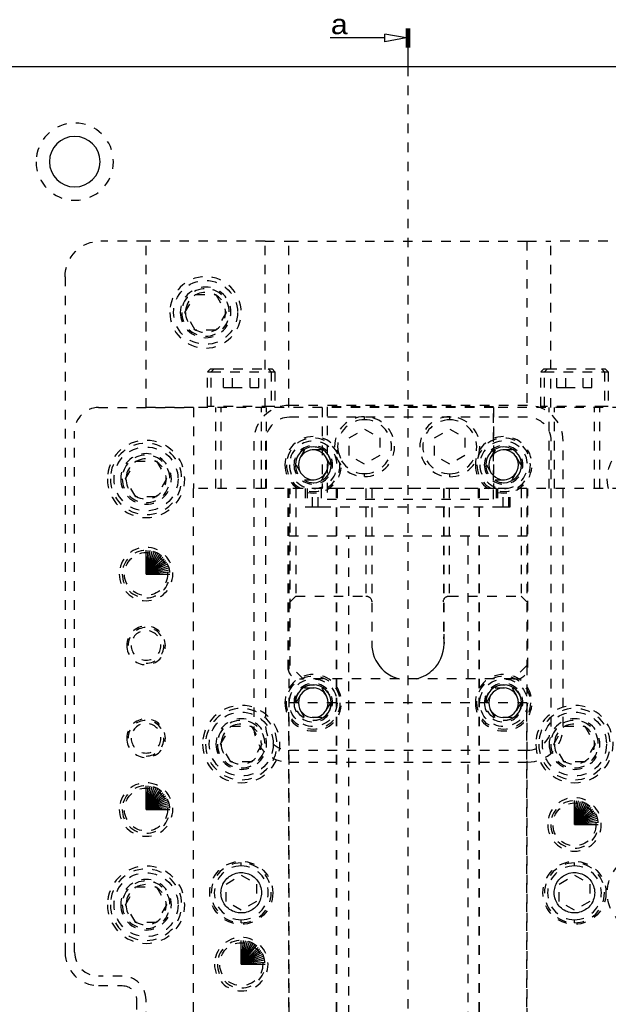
# Model space of a CAD drawing. Header units: inches. Extents: x 3 to 289, y 4 to 291.
# Tile 626 of 634: x 234.64 to 240.83, y 176.53 to 186.87. Entities that reach past the tile are written whole.
import ezdxf
from ezdxf.enums import TextEntityAlignment as Align

# ---------------------------------------------------------------- set-up
doc = ezdxf.new("R2010")
doc.units = ezdxf.units.IN
doc.header["$LTSCALE"] = 0.5
doc.header["$MEASUREMENT"] = 0
doc.linetypes.add('DIVIDE', pattern=[0.393701, 0.19685, -0.098425, 0, -0.098425])
doc.linetypes.add('HIDDEN', pattern=[0.225, 0.15, -0.075])
doc.layers.add('MFB', color=7, linetype='Continuous')
doc.layers.add('STR_INS', color=8, linetype='Continuous')
doc.styles.add('VERO2-Courier New', font='cour.ttf')

# ---------------------------------------------------------------- blocks, each defined once
blk = doc.blocks.new('ArrowheadSectionClosed')
at = {"color": 0}
for p, q in [((0, 0.02), (-1, 0.02)), ((0, 0.01), (-1, 0.01)), ((0, 0), (-1, 0)), ((0, -0.01), (-1, -0.01)), ((0, -0.02), (-1, -0.02)), ((-0.5, -0.02), (-0.7, -0.298)), ((-0.5, -0.02), (-0.3, -0.298)), ((-0.7, -0.298), (-0.3, -0.298)), ((-0.5, -0.298), (-0.5, -1))]:
    blk.add_line(p, q, dxfattribs=at)

msp = doc.modelspace()

# ---------------------------------------------------------------- linework, layer by layer
at = {"layer": 'MFB', "color": 254, "linetype": 'Continuous'}
msp.add_line((226.721, 186.382), (257.221, 186.382), dxfattribs=at)
at = {"layer": 'MFB', "color": 100, "linetype": 'DIVIDE'}
msp.add_line((238.72, 186.382), (238.72, 159.882), dxfattribs=at)
at = {"layer": 'MFB', "color": 254, "linetype": 'HIDDEN'}
for p, q in [((235.97, 184.548), (235.495, 184.548)), ((235.97, 182.798), (235.97, 184.548)), ((237.22, 184.548), (235.97, 184.548)), ((237.22, 182.798), (237.22, 184.548)), ((237.22, 184.548), (237.47, 184.548)), ((237.47, 184.548), (239.97, 184.548)), ((237.47, 182.798), (237.47, 184.548)), ((239.97, 184.548), (239.97, 182.798)), ((239.97, 184.548), (240.22, 184.548)), ((240.22, 182.798), (240.22, 184.548)), ((242.22, 184.548), (240.22, 184.548)), ((235.12, 184.173), (235.12, 177.073)), ((236.378, 183.798), (236.487, 183.986)), ((236.487, 183.986), (236.703, 183.986)), ((236.703, 183.986), (236.811, 183.798)), ((236.487, 183.611), (236.378, 183.798)), ((236.811, 183.798), (236.703, 183.611)), ((236.703, 183.611), (236.487, 183.611)), ((236.616, 183.173), (236.647, 183.204)), ((236.616, 182.81), (236.616, 183.173)), ((236.616, 183.173), (236.655, 183.173)), ((236.647, 183.204), (236.686, 183.204)), ((236.655, 183.173), (236.686, 183.204)), ((236.655, 183.173), (237.285, 183.173)), ((236.655, 182.81), (236.655, 183.173)), ((236.686, 183.204), (237.253, 183.204)), ((236.785, 183.007), (236.785, 183.204)), ((236.878, 183.007), (236.878, 183.204)), ((237.062, 183.007), (237.062, 183.204)), ((237.154, 183.007), (237.154, 183.204)), ((237.253, 183.204), (237.293, 183.204)), ((237.253, 183.204), (237.285, 183.173)), ((237.285, 183.173), (237.324, 183.173)), ((237.285, 183.173), (237.285, 182.81)), ((237.293, 183.204), (237.324, 183.173)), ((237.324, 183.173), (237.324, 182.81)), ((240.116, 183.173), (240.147, 183.204)), ((240.116, 182.81), (240.116, 183.173)), ((240.116, 183.173), (240.155, 183.173)), ((240.147, 183.204), (240.186, 183.204)), ((240.155, 183.173), (240.186, 183.204)), ((240.155, 183.173), (240.785, 183.173)), ((240.155, 182.81), (240.155, 183.173)), ((240.186, 183.204), (240.753, 183.204)), ((240.285, 183.007), (240.285, 183.204)), ((240.378, 183.007), (240.378, 183.204)), ((240.562, 183.007), (240.562, 183.204)), ((240.654, 183.007), (240.654, 183.204)), ((240.753, 183.204), (240.793, 183.204)), ((240.753, 183.204), (240.785, 183.173)), ((240.785, 183.173), (240.824, 183.173)), ((240.785, 183.173), (240.785, 182.81)), ((240.793, 183.204), (240.824, 183.173)), ((240.824, 183.173), (240.824, 182.81)), ((236.785, 183.007), (236.878, 183.007)), ((236.878, 183.007), (237.062, 183.007)), ((237.062, 183.007), (237.154, 183.007)), ((240.285, 183.007), (240.378, 183.007)), ((240.378, 183.007), (240.562, 183.007)), ((240.562, 183.007), (240.654, 183.007)), ((235.47, 182.798), (236.47, 182.798)), ((236.47, 182.798), (235.97, 182.798)), ((237.82, 182.798), (236.47, 182.798)), ((236.47, 182.798), (236.47, 181.948)), ((236.655, 182.81), (236.616, 182.81)), ((237.285, 182.81), (236.655, 182.81)), ((236.704, 181.948), (236.704, 182.798)), ((236.759, 181.948), (236.759, 182.798)), ((237.181, 181.948), (237.181, 182.798)), ((237.236, 181.948), (237.236, 182.798)), ((237.324, 182.81), (237.285, 182.81)), ((239.976, 182.821), (237.476, 182.821)), ((237.82, 182.798), (237.82, 181.948)), ((239.62, 182.798), (237.82, 182.798)), ((237.872, 182.806), (237.872, 181.836)), ((239.62, 182.806), (237.872, 182.806)), ((239.62, 181.836), (239.62, 182.806)), ((239.62, 182.798), (239.62, 181.948)), ((240.97, 182.798), (239.62, 182.798)), ((240.155, 182.81), (240.116, 182.81)), ((240.785, 182.81), (240.155, 182.81)), ((240.204, 181.948), (240.204, 182.798)), ((240.259, 181.948), (240.259, 182.798)), ((240.681, 181.948), (240.681, 182.798)), ((240.736, 181.948), (240.736, 182.798)), ((240.824, 182.81), (240.785, 182.81)), ((239.976, 182.696), (237.476, 182.696)), ((238.265, 182.67), (238.265, 182.702)), ((239.16, 182.67), (239.16, 182.701)), ((235.22, 177.073), (235.22, 182.548)), ((238.105, 182.479), (238.265, 182.571)), ((238.265, 182.571), (238.425, 182.479)), ((239, 182.479), (239.16, 182.571)), ((239.16, 182.571), (239.32, 182.479)), ((237.101, 182.446), (237.101, 179.446)), ((237.226, 182.446), (237.226, 179.446)), ((238.105, 182.295), (238.105, 182.479)), ((238.425, 182.479), (238.425, 182.295)), ((239, 182.294), (239, 182.479)), ((239.32, 182.479), (239.32, 182.294)), ((240.226, 179.446), (240.226, 182.446)), ((240.351, 179.446), (240.351, 182.446)), ((237.636, 182.352), (237.545, 182.196)), ((237.816, 182.352), (237.636, 182.352)), ((237.906, 182.196), (237.816, 182.352)), ((239.636, 182.352), (239.545, 182.196)), ((239.816, 182.352), (239.636, 182.352)), ((239.906, 182.196), (239.816, 182.352)), ((235.753, 182.048), (235.862, 182.236)), ((235.862, 182.236), (236.078, 182.236)), ((236.078, 182.236), (236.186, 182.048)), ((238.265, 182.202), (238.105, 182.295)), ((238.425, 182.295), (238.265, 182.202)), ((239.16, 182.202), (239, 182.294)), ((239.32, 182.294), (239.16, 182.202)), ((237.545, 182.196), (237.636, 182.04)), ((237.816, 182.04), (237.906, 182.196)), ((239.545, 182.196), (239.636, 182.04)), ((239.816, 182.04), (239.906, 182.196)), ((235.862, 181.861), (235.753, 182.048)), ((236.186, 182.048), (236.078, 181.861)), ((237.636, 182.04), (237.816, 182.04)), ((238.265, 182.072), (238.265, 182.103)), ((239.16, 182.071), (239.16, 182.103)), ((239.636, 182.04), (239.816, 182.04)), ((236.47, 175.448), (236.47, 181.948)), ((237.82, 181.948), (236.47, 181.948)), ((237.46, 181.948), (237.46, 180.066)), ((237.47, 181.948), (237.47, 175.448)), ((237.482, 180.086), (237.482, 181.946)), ((237.81, 181.946), (237.482, 181.946)), ((237.542, 181.946), (237.542, 180.816)), ((237.64, 181.946), (237.64, 181.756)), ((237.661, 181.946), (237.661, 181.756)), ((237.72, 181.756), (237.72, 181.946)), ((237.779, 181.756), (237.779, 181.946)), ((237.81, 181.946), (237.81, 181.756)), ((237.978, 181.946), (237.811, 181.946)), ((239.62, 181.948), (237.82, 181.948)), ((237.97, 181.948), (237.97, 175.448)), ((237.97, 175.448), (237.97, 181.948)), ((237.978, 181.946), (237.978, 181.756)), ((239.457, 181.946), (237.978, 181.946)), ((238.28, 181.946), (238.28, 180.816)), ((238.34, 181.946), (238.34, 180.316)), ((239.093, 181.946), (239.093, 180.39)), ((239.1, 181.446), (239.1, 181.946)), ((239.153, 181.946), (239.153, 180.816)), ((239.647, 181.946), (239.457, 181.946)), ((239.457, 181.946), (239.457, 181.756)), ((239.47, 181.948), (239.47, 175.448)), ((239.47, 175.448), (239.47, 181.948)), ((240.97, 181.948), (239.62, 181.948)), ((239.649, 181.946), (239.649, 181.756)), ((239.97, 181.946), (239.649, 181.946)), ((239.661, 181.946), (239.661, 181.756)), ((239.72, 181.756), (239.72, 181.946)), ((239.779, 181.756), (239.779, 181.946)), ((239.794, 181.756), (239.794, 181.946)), ((239.91, 181.946), (239.91, 180.816)), ((239.97, 181.948), (239.97, 181.946)), ((239.97, 181.946), (239.97, 180.086)), ((239.98, 180.066), (239.98, 181.948)), ((236.078, 181.861), (235.862, 181.861)), ((237.872, 181.836), (239.62, 181.836)), ((237.64, 181.756), (237.659, 181.756)), ((237.661, 181.756), (237.72, 181.756)), ((237.72, 181.756), (237.779, 181.756)), ((237.781, 181.756), (237.81, 181.756)), ((237.81, 181.756), (239.649, 181.756)), ((239.649, 181.756), (239.659, 181.756)), ((239.661, 181.756), (239.72, 181.756)), ((239.72, 181.756), (239.779, 181.756)), ((239.781, 181.756), (239.794, 181.756)), ((237.47, 181.448), (239.97, 181.448)), ((238.1, 175.818), (238.1, 181.448)), ((239.1, 180.446), (239.1, 181.446)), ((239.35, 181.448), (239.35, 175.818)), ((237.482, 180.756), (237.542, 180.816)), ((237.542, 180.816), (238.28, 180.816)), ((238.28, 180.816), (238.284, 180.816)), ((238.284, 180.816), (238.287, 180.816)), ((238.287, 180.816), (238.291, 180.815)), ((238.291, 180.815), (238.294, 180.815)), ((238.294, 180.815), (238.297, 180.814)), ((238.297, 180.814), (238.301, 180.813)), ((238.301, 180.813), (238.304, 180.811)), ((238.304, 180.811), (238.307, 180.81)), ((238.307, 180.81), (238.311, 180.807)), ((238.311, 180.807), (238.315, 180.805)), ((238.315, 180.805), (238.319, 180.802)), ((238.319, 180.802), (238.323, 180.798)), ((238.323, 180.798), (238.326, 180.795)), ((238.326, 180.795), (238.33, 180.79)), ((238.33, 180.79), (238.333, 180.785)), ((238.333, 180.785), (238.335, 180.779)), ((238.335, 180.779), (238.337, 180.773)), ((239.095, 180.773), (239.097, 180.779)), ((239.097, 180.779), (239.1, 180.784)), ((239.1, 180.784), (239.103, 180.79)), ((239.103, 180.79), (239.107, 180.795)), ((239.107, 180.795), (239.11, 180.798)), ((239.11, 180.798), (239.113, 180.802)), ((239.113, 180.802), (239.117, 180.805)), ((239.117, 180.805), (239.121, 180.807)), ((239.121, 180.807), (239.126, 180.81)), ((239.126, 180.81), (239.129, 180.811)), ((239.129, 180.811), (239.132, 180.813)), ((239.132, 180.813), (239.135, 180.814)), ((239.135, 180.814), (239.139, 180.815)), ((239.139, 180.815), (239.142, 180.815)), ((239.142, 180.815), (239.146, 180.816)), ((239.146, 180.816), (239.149, 180.816)), ((239.149, 180.816), (239.153, 180.816)), ((239.153, 180.816), (239.91, 180.816)), ((239.91, 180.816), (239.97, 180.756)), ((238.337, 180.773), (238.339, 180.768)), ((238.339, 180.768), (238.34, 180.762)), ((238.34, 180.762), (238.34, 180.756)), ((239.093, 180.762), (239.094, 180.768)), ((239.093, 180.756), (239.093, 180.762)), ((239.094, 180.768), (239.095, 180.773)), ((239.1, 180.318), (239.1, 180.446)), ((238.34, 180.316), (238.342, 180.28)), ((238.342, 180.28), (238.347, 180.244)), ((239.092, 180.236), (239.098, 180.274)), ((239.098, 180.274), (239.1, 180.313)), ((239.1, 180.313), (239.1, 180.318)), ((238.347, 180.244), (238.355, 180.209)), ((238.355, 180.209), (238.367, 180.174)), ((238.367, 180.174), (238.383, 180.14)), ((239.052, 180.131), (239.067, 180.161)), ((239.067, 180.161), (239.081, 180.198)), ((239.081, 180.198), (239.092, 180.236)), ((237.622, 179.946), (237.482, 180.086)), ((238.383, 180.14), (238.403, 180.107)), ((238.403, 180.107), (238.427, 180.075)), ((238.427, 180.075), (238.448, 180.051)), ((238.448, 180.051), (238.471, 180.029)), ((238.987, 180.046), (239.012, 180.073)), ((239.012, 180.073), (239.034, 180.102)), ((239.034, 180.102), (239.052, 180.131)), ((239.97, 180.086), (239.83, 179.946)), ((239.97, 180.086), (239.97, 175.448)), ((238.471, 180.029), (238.498, 180.008)), ((238.498, 180.008), (238.527, 179.989)), ((238.527, 179.989), (238.546, 179.978)), ((238.546, 179.978), (238.566, 179.969)), ((238.566, 179.969), (238.588, 179.96)), ((238.588, 179.96), (238.61, 179.952)), ((238.61, 179.952), (238.633, 179.946)), ((238.807, 179.946), (238.834, 179.954)), ((238.834, 179.954), (238.86, 179.963)), ((238.86, 179.963), (238.885, 179.974)), ((238.885, 179.974), (238.908, 179.986)), ((238.908, 179.986), (238.93, 180)), ((238.93, 180), (238.95, 180.014)), ((238.95, 180.014), (238.969, 180.03)), ((238.969, 180.03), (238.987, 180.046)), ((237.545, 179.696), (237.636, 179.852)), ((237.58, 179.946), (237.622, 179.946)), ((239.83, 179.946), (237.622, 179.946)), ((237.636, 179.852), (237.816, 179.852)), ((237.816, 179.852), (237.906, 179.696)), ((239.545, 179.696), (239.636, 179.852)), ((239.636, 179.852), (239.816, 179.852)), ((239.816, 179.852), (239.906, 179.696)), ((239.83, 179.946), (239.86, 179.946)), ((237.47, 179.698), (239.97, 179.698)), ((237.47, 174.698), (237.47, 179.698)), ((237.636, 179.54), (237.545, 179.696)), ((237.906, 179.696), (237.816, 179.54)), ((239.636, 179.54), (239.545, 179.696)), ((239.906, 179.696), (239.816, 179.54)), ((239.97, 174.698), (239.97, 179.698)), ((237.816, 179.54), (237.636, 179.54)), ((239.816, 179.54), (239.636, 179.54)), ((236.753, 179.261), (236.862, 179.448)), ((236.862, 179.448), (237.078, 179.448)), ((237.078, 179.448), (237.186, 179.261)), ((240.253, 179.261), (240.362, 179.448)), ((240.362, 179.448), (240.578, 179.448)), ((240.578, 179.448), (240.686, 179.261)), ((236.862, 179.073), (236.753, 179.261)), ((237.186, 179.261), (237.078, 179.073)), ((240.362, 179.073), (240.253, 179.261)), ((240.686, 179.261), (240.578, 179.073)), ((237.476, 179.196), (239.976, 179.196)), ((237.078, 179.073), (236.862, 179.073)), ((237.476, 179.071), (239.976, 179.071)), ((240.578, 179.073), (240.362, 179.073)), ((236.97, 177.982), (236.97, 178.013)), ((240.47, 177.982), (240.47, 178.013)), ((236.81, 177.79), (236.97, 177.883)), ((236.856, 177.878), (236.869, 177.885)), ((236.869, 177.885), (236.883, 177.892)), ((236.883, 177.892), (236.898, 177.898)), ((236.898, 177.898), (236.915, 177.904)), ((236.915, 177.904), (236.933, 177.908)), ((236.933, 177.908), (236.952, 177.91)), ((236.952, 177.91), (236.97, 177.911)), ((236.97, 177.911), (236.986, 177.91)), ((236.97, 177.883), (237.13, 177.79)), ((236.986, 177.91), (237.001, 177.908)), ((237.001, 177.908), (237.016, 177.906)), ((237.016, 177.906), (237.031, 177.902)), ((237.031, 177.902), (237.046, 177.897)), ((237.046, 177.897), (237.06, 177.89)), ((237.06, 177.89), (237.077, 177.882)), ((237.077, 177.882), (237.092, 177.872)), ((240.31, 177.79), (240.47, 177.883)), ((240.356, 177.878), (240.369, 177.885)), ((240.369, 177.885), (240.383, 177.892)), ((240.383, 177.892), (240.398, 177.898)), ((240.398, 177.898), (240.415, 177.904)), ((240.415, 177.904), (240.433, 177.908)), ((240.433, 177.908), (240.452, 177.91)), ((240.452, 177.91), (240.47, 177.911)), ((240.47, 177.911), (240.486, 177.91)), ((240.47, 177.883), (240.63, 177.79)), ((240.486, 177.91), (240.501, 177.908)), ((240.501, 177.908), (240.516, 177.906)), ((240.516, 177.906), (240.531, 177.902)), ((240.531, 177.902), (240.546, 177.897)), ((240.546, 177.897), (240.56, 177.89)), ((240.56, 177.89), (240.577, 177.882)), ((240.577, 177.882), (240.592, 177.872)), ((236.772, 177.774), (236.778, 177.789)), ((236.778, 177.789), (236.786, 177.805)), ((236.786, 177.805), (236.796, 177.82)), ((236.796, 177.82), (236.807, 177.835)), ((236.807, 177.835), (236.819, 177.849)), ((236.81, 177.606), (236.81, 177.79)), ((236.819, 177.849), (236.831, 177.859)), ((236.831, 177.859), (236.843, 177.869)), ((236.843, 177.869), (236.856, 177.878)), ((237.092, 177.872), (237.107, 177.861)), ((237.107, 177.861), (237.12, 177.849)), ((237.12, 177.849), (237.131, 177.837)), ((237.13, 177.79), (237.13, 177.606)), ((237.131, 177.837), (237.141, 177.825)), ((237.141, 177.825), (237.149, 177.812)), ((237.149, 177.812), (237.157, 177.799)), ((237.157, 177.799), (237.164, 177.785)), ((237.164, 177.785), (237.17, 177.77)), ((240.272, 177.774), (240.278, 177.789)), ((240.278, 177.789), (240.286, 177.805)), ((240.286, 177.805), (240.296, 177.82)), ((240.296, 177.82), (240.307, 177.835)), ((240.307, 177.835), (240.319, 177.849)), ((240.31, 177.606), (240.31, 177.79)), ((240.319, 177.849), (240.331, 177.859)), ((240.331, 177.859), (240.343, 177.869)), ((240.343, 177.869), (240.356, 177.878)), ((240.592, 177.872), (240.607, 177.861)), ((240.607, 177.861), (240.62, 177.849)), ((240.62, 177.849), (240.631, 177.837)), ((240.63, 177.79), (240.63, 177.606)), ((240.631, 177.837), (240.641, 177.825)), ((240.641, 177.825), (240.649, 177.812)), ((240.649, 177.812), (240.657, 177.799)), ((240.657, 177.799), (240.664, 177.785)), ((240.664, 177.785), (240.67, 177.77)), ((235.753, 177.573), (235.862, 177.761)), ((235.862, 177.761), (236.078, 177.761)), ((236.078, 177.761), (236.186, 177.573)), ((236.757, 177.698), (236.758, 177.714)), ((236.758, 177.68), (236.757, 177.698)), ((236.758, 177.714), (236.76, 177.729)), ((236.76, 177.662), (236.758, 177.68)), ((236.76, 177.729), (236.762, 177.745)), ((236.762, 177.745), (236.766, 177.76)), ((236.766, 177.76), (236.772, 177.774)), ((237.17, 177.77), (237.175, 177.753)), ((237.175, 177.753), (237.179, 177.735)), ((237.179, 177.735), (237.182, 177.717)), ((237.182, 177.683), (237.18, 177.667)), ((237.182, 177.717), (237.183, 177.698)), ((237.183, 177.698), (237.182, 177.683)), ((240.257, 177.698), (240.258, 177.714)), ((240.258, 177.68), (240.257, 177.698)), ((240.258, 177.714), (240.26, 177.729)), ((240.26, 177.662), (240.258, 177.68)), ((240.26, 177.729), (240.262, 177.745)), ((240.262, 177.745), (240.266, 177.76)), ((240.266, 177.76), (240.272, 177.774)), ((240.67, 177.77), (240.675, 177.753)), ((240.675, 177.753), (240.679, 177.735)), ((240.679, 177.735), (240.682, 177.717)), ((240.682, 177.683), (240.68, 177.667)), ((240.682, 177.717), (240.683, 177.698)), ((240.683, 177.698), (240.682, 177.683)), ((235.862, 177.386), (235.753, 177.573)), ((236.186, 177.573), (236.078, 177.386)), ((236.764, 177.644), (236.76, 177.662)), ((236.77, 177.626), (236.764, 177.644)), ((236.776, 177.612), (236.77, 177.626)), ((236.783, 177.598), (236.776, 177.612)), ((236.79, 177.584), (236.783, 177.598)), ((236.799, 177.571), (236.79, 177.584)), ((236.809, 177.559), (236.799, 177.571)), ((236.97, 177.514), (236.81, 177.606)), ((237.13, 177.606), (236.97, 177.514)), ((237.144, 177.576), (237.133, 177.561)), ((237.154, 177.591), (237.144, 177.576)), ((237.162, 177.608), (237.154, 177.591)), ((237.168, 177.622), (237.162, 177.608)), ((237.173, 177.637), (237.168, 177.622)), ((237.177, 177.652), (237.173, 177.637)), ((237.18, 177.667), (237.177, 177.652)), ((240.264, 177.644), (240.26, 177.662)), ((240.27, 177.626), (240.264, 177.644)), ((240.276, 177.612), (240.27, 177.626)), ((240.283, 177.598), (240.276, 177.612)), ((240.29, 177.584), (240.283, 177.598)), ((240.299, 177.571), (240.29, 177.584)), ((240.309, 177.559), (240.299, 177.571)), ((240.47, 177.514), (240.31, 177.606)), ((240.63, 177.606), (240.47, 177.514)), ((240.644, 177.576), (240.633, 177.561)), ((240.654, 177.591), (240.644, 177.576)), ((240.662, 177.608), (240.654, 177.591)), ((240.668, 177.622), (240.662, 177.608)), ((240.673, 177.637), (240.668, 177.622)), ((240.677, 177.652), (240.673, 177.637)), ((240.68, 177.667), (240.677, 177.652)), ((236.819, 177.548), (236.809, 177.559)), ((236.833, 177.535), (236.819, 177.548)), ((236.848, 177.524), (236.833, 177.535)), ((236.863, 177.514), (236.848, 177.524)), ((236.879, 177.506), (236.863, 177.514)), ((236.894, 177.5), (236.879, 177.506)), ((236.908, 177.495), (236.894, 177.5)), ((236.924, 177.491), (236.908, 177.495)), ((236.939, 177.488), (236.924, 177.491)), ((236.954, 177.486), (236.939, 177.488)), ((236.97, 177.486), (236.954, 177.486)), ((236.988, 177.486), (236.97, 177.486)), ((237.006, 177.489), (236.988, 177.486)), ((237.024, 177.493), (237.006, 177.489)), ((237.042, 177.498), (237.024, 177.493)), ((237.056, 177.504), (237.042, 177.498)), ((237.07, 177.511), (237.056, 177.504)), ((237.084, 177.519), (237.07, 177.511)), ((237.097, 177.528), (237.084, 177.519)), ((237.109, 177.537), (237.097, 177.528)), ((237.12, 177.548), (237.109, 177.537)), ((237.133, 177.561), (237.12, 177.548)), ((240.319, 177.548), (240.309, 177.559)), ((240.333, 177.535), (240.319, 177.548)), ((240.348, 177.524), (240.333, 177.535)), ((240.363, 177.514), (240.348, 177.524)), ((240.379, 177.506), (240.363, 177.514)), ((240.394, 177.5), (240.379, 177.506)), ((240.408, 177.495), (240.394, 177.5)), ((240.424, 177.491), (240.408, 177.495)), ((240.439, 177.488), (240.424, 177.491)), ((240.454, 177.486), (240.439, 177.488)), ((240.47, 177.486), (240.454, 177.486)), ((240.488, 177.486), (240.47, 177.486)), ((240.506, 177.489), (240.488, 177.486)), ((240.524, 177.493), (240.506, 177.489)), ((240.542, 177.498), (240.524, 177.493)), ((240.556, 177.504), (240.542, 177.498)), ((240.57, 177.511), (240.556, 177.504)), ((240.584, 177.519), (240.57, 177.511)), ((240.597, 177.528), (240.584, 177.519)), ((240.609, 177.537), (240.597, 177.528)), ((240.62, 177.548), (240.609, 177.537)), ((240.633, 177.561), (240.62, 177.548)), ((236.078, 177.386), (235.862, 177.386)), ((236.97, 177.383), (236.97, 177.415)), ((240.47, 177.383), (240.47, 177.415)), ((235.72, 176.823), (235.47, 176.823)), ((235.47, 176.723), (235.72, 176.723)), ((235.87, 176.573), (235.87, 175.548)), ((235.97, 175.548), (235.97, 176.573))]:
    msp.add_line(p, q, dxfattribs=at)
at = {"layer": 'MFB', "color": 100, "linetype": 'Continuous'}
for p, q in [((235.97, 181.048), (235.97, 181.298)), ((235.97, 181.048), (235.992, 181.297)), ((235.97, 181.048), (236.013, 181.294)), ((235.97, 181.048), (236.035, 181.29)), ((235.97, 181.048), (236.055, 181.283)), ((235.97, 181.048), (236.076, 181.275)), ((235.97, 181.048), (236.095, 181.265)), ((235.97, 181.048), (236.113, 181.253)), ((235.97, 181.048), (236.131, 181.24)), ((235.97, 181.048), (236.147, 181.225)), ((235.97, 181.048), (236.161, 181.209)), ((235.97, 181.048), (236.175, 181.192)), ((235.97, 181.048), (236.186, 181.173)), ((235.97, 181.048), (236.197, 181.154)), ((235.97, 181.048), (236.205, 181.134)), ((235.97, 181.048), (236.211, 181.113)), ((235.97, 181.048), (236.216, 181.092)), ((235.97, 181.048), (236.219, 181.07)), ((235.97, 181.048), (236.22, 181.048)), ((235.97, 178.573), (235.97, 178.823)), ((235.97, 178.573), (235.992, 178.822)), ((235.97, 178.573), (236.013, 178.819)), ((235.97, 178.573), (236.035, 178.815)), ((235.97, 178.573), (236.055, 178.808)), ((235.97, 178.573), (236.076, 178.8)), ((235.97, 178.573), (236.095, 178.79)), ((235.97, 178.573), (236.113, 178.778)), ((235.97, 178.573), (236.131, 178.765)), ((235.97, 178.573), (236.147, 178.75)), ((235.97, 178.573), (236.161, 178.734)), ((235.97, 178.573), (236.175, 178.717)), ((235.97, 178.573), (236.186, 178.698)), ((235.97, 178.573), (236.197, 178.679)), ((235.97, 178.573), (236.205, 178.659)), ((235.97, 178.573), (236.211, 178.638)), ((235.97, 178.573), (236.216, 178.617)), ((240.47, 178.417), (240.47, 178.667)), ((240.47, 178.417), (240.492, 178.666)), ((240.47, 178.417), (240.513, 178.663)), ((240.47, 178.417), (240.535, 178.659)), ((240.47, 178.417), (240.555, 178.652)), ((240.47, 178.417), (240.576, 178.644)), ((240.47, 178.417), (240.595, 178.634)), ((240.47, 178.417), (240.613, 178.622)), ((240.47, 178.417), (240.631, 178.609)), ((235.97, 178.573), (236.219, 178.595)), ((235.97, 178.573), (236.22, 178.573)), ((240.47, 178.417), (240.647, 178.594)), ((240.47, 178.417), (240.661, 178.578)), ((240.47, 178.417), (240.675, 178.561)), ((240.47, 178.417), (240.686, 178.542)), ((240.47, 178.417), (240.697, 178.523)), ((240.47, 178.417), (240.705, 178.503)), ((240.47, 178.417), (240.711, 178.482)), ((240.47, 178.417), (240.716, 178.461)), ((240.47, 178.417), (240.719, 178.439)), ((240.47, 178.417), (240.72, 178.417)), ((236.97, 176.948), (236.97, 177.198)), ((236.97, 176.948), (236.992, 177.197)), ((236.97, 176.948), (237.013, 177.194)), ((236.97, 176.948), (237.035, 177.19)), ((236.97, 176.948), (237.055, 177.183)), ((236.97, 176.948), (237.076, 177.175)), ((236.97, 176.948), (237.095, 177.165)), ((236.97, 176.948), (237.113, 177.153)), ((236.97, 176.948), (237.131, 177.14)), ((236.97, 176.948), (237.147, 177.125)), ((236.97, 176.948), (237.161, 177.109)), ((236.97, 176.948), (237.175, 177.092)), ((236.97, 176.948), (237.186, 177.073)), ((236.97, 176.948), (237.197, 177.054)), ((236.97, 176.948), (237.205, 177.034)), ((236.97, 176.948), (237.211, 177.013)), ((236.97, 176.948), (237.216, 176.992)), ((236.97, 176.948), (237.219, 176.97)), ((236.97, 176.948), (237.22, 176.948))]:
    msp.add_line(p, q, dxfattribs=at)
at = {"layer": 'MFB', "color": 254, "linetype": 'HIDDEN', "extrusion": (0, 0, -1)}
for centre, radius in [((-235.221, 185.382), 0.406), ((-236.595, 183.798), 0.375), ((-236.595, 183.798), 0.266), ((-236.595, 183.798), 0.25), ((-236.595, 183.798), 0.211), ((-235.97, 182.048), 0.406), ((-237.726, 182.196), 0.297), ((-237.726, 182.196), 0.281), ((-237.726, 182.196), 0.25), ((-239.726, 182.196), 0.297), ((-239.726, 182.196), 0.281), ((-239.726, 182.196), 0.25), ((-235.97, 182.048), 0.375), ((-237.726, 182.196), 0.203), ((-237.726, 182.196), 0.188), ((-239.726, 182.196), 0.203), ((-239.726, 182.196), 0.188), ((-235.97, 182.048), 0.266), ((-235.97, 182.048), 0.25), ((-235.97, 182.048), 0.211), ((-235.97, 181.048), 0.281), ((-235.97, 181.048), 0.25), ((-235.97, 180.298), 0.203), ((-235.97, 180.298), 0.156), ((-237.726, 179.696), 0.297), ((-239.726, 179.696), 0.297), ((-237.726, 179.696), 0.203), ((-239.726, 179.696), 0.203), ((-236.97, 179.261), 0.406), ((-240.47, 179.261), 0.406), ((-236.97, 179.261), 0.375), ((-240.47, 179.261), 0.375), ((-235.97, 179.323), 0.203), ((-235.97, 179.323), 0.156), ((-236.97, 179.261), 0.266), ((-236.97, 179.261), 0.25), ((-236.97, 179.261), 0.211), ((-240.47, 179.261), 0.266), ((-240.47, 179.261), 0.25), ((-240.47, 179.261), 0.211), ((-235.97, 178.573), 0.281), ((-235.97, 178.573), 0.25), ((-240.47, 178.417), 0.281), ((-240.47, 178.417), 0.25), ((-235.97, 177.573), 0.406), ((-235.97, 177.573), 0.375), ((-235.97, 177.573), 0.266), ((-235.97, 177.573), 0.25), ((-235.97, 177.573), 0.211), ((-236.97, 176.948), 0.281), ((-236.97, 176.948), 0.25)]:
    msp.add_circle(centre, radius, dxfattribs=at)
at = {"layer": 'MFB', "color": 254, "linetype": 'Continuous', "extrusion": (0, 0, -1)}
for centre, radius in [((-235.221, 185.382), 0.266), ((-237.726, 182.196), 0.156), ((-239.726, 182.196), 0.156), ((-237.726, 179.696), 0.156), ((-239.726, 179.696), 0.156)]:
    msp.add_circle(centre, radius, dxfattribs=at)
at = {"layer": 'MFB', "color": 254, "linetype": 'HIDDEN'}
for centre, radius in [((236.595, 183.798), 0.336), ((235.97, 182.048), 0.336), ((235.97, 181.048), 0.226), ((237.726, 179.696), 0.281), ((239.726, 179.696), 0.281), ((237.726, 179.696), 0.25), ((237.726, 179.696), 0.188), ((239.726, 179.696), 0.25), ((239.726, 179.696), 0.188), ((236.97, 179.261), 0.336), ((240.47, 179.261), 0.336), ((235.97, 178.573), 0.226), ((240.47, 178.417), 0.226), ((236.97, 177.698), 0.331), ((240.47, 177.698), 0.331), ((235.97, 177.573), 0.336), ((236.97, 176.948), 0.226)]:
    msp.add_circle(centre, radius, dxfattribs=at)
at = {"layer": 'MFB', "color": 254, "linetype": 'HIDDEN', "extrusion": (0, 0, -1)}
for centre, radius, start, end in [((-235.495, 184.173), 0.375, 0, 90), ((-241.22, 182.048), 0.406, 345.75, 194.25), ((-238.715, 180.315), 0.385, 168.7915, 179.6114), ((-241.22, 177.698), 0.406, 307.9799, 52.0201), ((-235.72, 176.573), 0.15, 90, 180)]:
    msp.add_arc(centre, radius, start, end, dxfattribs=at)
at = {"layer": 'MFB', "color": 254, "linetype": 'HIDDEN'}
for centre, radius, start, end in [((236.595, 183.798), 0.25, 270, 180), ((235.47, 182.548), 0.25, 90, 180), ((237.476, 182.446), 0.375, 90, 180), ((239.976, 182.446), 0.375, 0, 90), ((237.476, 182.446), 0.25, 90, 180), ((238.265, 182.387), 0.315, 90, 270), ((238.265, 182.387), 0.283, 90, 270), ((238.265, 182.387), 0.315, 270, 90), ((238.265, 182.387), 0.283, 270, 90), ((239.16, 182.386), 0.315, 90, 270), ((239.16, 182.386), 0.283, 90, 270), ((239.16, 182.386), 0.315, 270, 90), ((239.16, 182.386), 0.283, 270, 90), ((239.976, 182.446), 0.25, 0, 90), ((235.97, 182.048), 0.25, 270, 180), ((235.97, 180.298), 0.188, 270, 180), ((237.58, 180.066), 0.12, 180, 270), ((239.86, 180.066), 0.12, 270, 0), ((235.97, 179.323), 0.188, 270, 180), ((236.97, 179.261), 0.25, 270, 180), ((237.476, 179.446), 0.375, 180, 270), ((237.476, 179.446), 0.25, 180, 270), ((239.976, 179.446), 0.25, 270, 0), ((239.976, 179.446), 0.375, 270, 0), ((240.47, 179.261), 0.25, 270, 180), ((236.97, 177.698), 0.315, 90, 270), ((236.97, 177.698), 0.283, 90, 270), ((236.97, 177.698), 0.315, 270, 90), ((236.97, 177.698), 0.283, 270, 90), ((240.47, 177.698), 0.315, 90, 270), ((240.47, 177.698), 0.283, 90, 270), ((240.47, 177.698), 0.315, 270, 90), ((240.47, 177.698), 0.283, 270, 90), ((235.97, 177.573), 0.25, 270, 180), ((235.47, 177.073), 0.35, 180, 270), ((235.47, 177.073), 0.25, 180, 270), ((235.72, 176.573), 0.25, 0, 90)]:
    msp.add_arc(centre, radius, start, end, dxfattribs=at)
at = {"layer": 'MFB', "color": 2, "linetype": 'Continuous'}
for centre in [(237.726, 182.196), (239.726, 182.196), (237.726, 179.696), (239.726, 179.696)]:
    msp.add_arc(centre, 0.188, 270, 180, dxfattribs=at)
at = {"layer": 'STR_INS', "color": 100, "linetype": 'Continuous'}
msp.add_line((238.72, 186.782), (238.72, 186.382), dxfattribs=at)

# ---------------------------------------------------------------- block references
at = {"layer": 'STR_INS', "color": 100, "linetype": 'Continuous', "extrusion": (0, 0, -1), "xscale": 0.2, "yscale": 0.8160000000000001, "rotation": 90}
msp.add_blockref('ArrowheadSectionClosed', (-238.72, 186.782), dxfattribs=at)

# ---------------------------------------------------------------- texts
at = {"layer": 'STR_INS', "color": 7, "linetype": 'Continuous', "style": 'VERO2-Courier New', "width": 0.931388}
msp.add_text('a', height=0.2, dxfattribs=at).set_placement((237.904, 186.722), (238.1, 186.722), align=Align.FIT)

doc.saveas('drawing.dxf')
